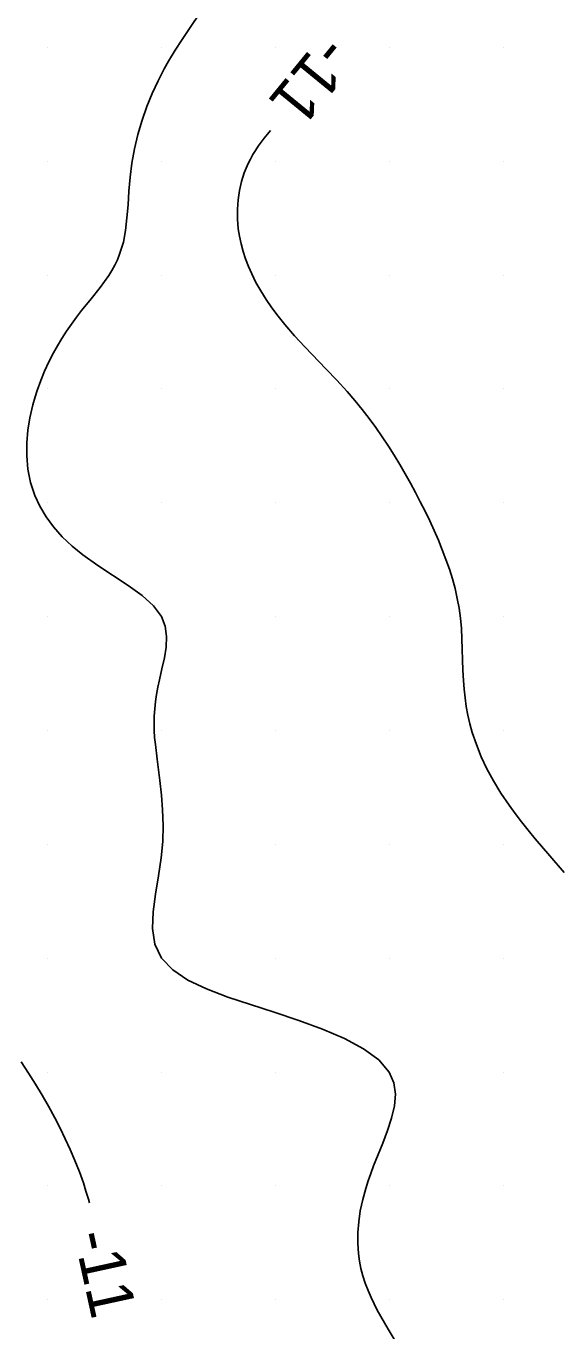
# Model space of a CAD drawing. Extents: x 2602990 to 2605851, y 618069 to 619180.
# Drawn here: x 2604339.1 to 2604362.4, y 618588.6 to 618645.9 of the extents above; entities that cross this region are included whole.
import ezdxf

# ---------------------------------------------------------------- set-up
doc = ezdxf.new("R2010")
doc.units = 0
for name, color, linetype in [('Default', 7, 'Continuous'), ('DTM Contours Minor', 7, 'Continuous'), ('DTM Contours Minor Text', 7, 'Continuous'), ('Exist DTM Scan Elevation Point', 7, 'Continuous')]:
    doc.layers.add(name, color=color, linetype=linetype)

# ---------------------------------------------------------------- blocks, each defined once
blk = doc.blocks.new('POINT_DISPLAY')
at = {"layer": 'Default'}
blk.add_line((0, 0), (0, 0), dxfattribs=at)

msp = doc.modelspace()

# ---------------------------------------------------------------- linework, layer by layer
at = {"layer": 'DTM Contours Minor'}
for points in [[(2604347.031, 618647.027), (2604345.907, 618645.352), (2604345.602, 618644.878), (2604345.309, 618644.392), (2604345.12, 618644.057), (2604344.938, 618643.71), (2604344.849, 618643.532), (2604344.595, 618642.98), (2604344.361, 618642.399), (2604344.15, 618641.797), (2604343.966, 618641.178), (2604343.815, 618640.549), (2604343.7, 618639.915), (2604343.623, 618639.294), (2604343.571, 618638.681), (2604343.529, 618638.083), (2604343.484, 618637.508), (2604343.42, 618636.961), (2604343.324, 618636.45), (2604343.25, 618636.178), (2604343.162, 618635.919), (2604343.061, 618635.671), (2604342.947, 618635.433), (2604342.821, 618635.203), (2604342.684, 618634.98), (2604342.504, 618634.717), (2604342.312, 618634.46), (2604341.906, 618633.955), (2604341.493, 618633.446), (2604341.264, 618633.147), (2604341.042, 618632.842), (2604340.828, 618632.532), (2604340.625, 618632.217), (2604340.433, 618631.899), (2604340.253, 618631.578), (2604340.05, 618631.182), (2604339.866, 618630.78), (2604339.698, 618630.367), (2604339.539, 618629.925), (2604339.454, 618629.659), (2604339.352, 618629.298), (2604339.261, 618628.921), (2604339.221, 618628.725), (2604339.137, 618628.193), (2604339.088, 618627.635), (2604339.084, 618627.061), (2604339.134, 618626.479), (2604339.247, 618625.897), (2604339.433, 618625.324), (2604339.654, 618624.846), (2604339.932, 618624.383), (2604340.263, 618623.936), (2604340.643, 618623.507), (2604341.071, 618623.096), (2604341.543, 618622.706), (2604342.199, 618622.238), (2604343.542, 618621.361), (2604344.144, 618620.926), (2604344.644, 618620.477), (2604345, 618620), (2604345.164, 618619.575), (2604345.223, 618619.128), (2604345.202, 618618.664), (2604345.126, 618618.19), (2604345.02, 618617.71), (2604344.907, 618617.23), (2604344.839, 618616.907), (2604344.781, 618616.586), (2604344.734, 618616.267), (2604344.7, 618615.949), (2604344.678, 618615.631), (2604344.671, 618615.313), (2604344.679, 618615.005), (2604344.699, 618614.695), (2604344.729, 618614.381), (2604344.808, 618613.734), (2604344.929, 618612.796), (2604344.997, 618612.165), (2604345.046, 618611.508), (2604345.068, 618610.827), (2604345.052, 618610.126), (2604344.991, 618609.408), (2604344.87, 618608.611), (2604344.732, 618607.815), (2604344.627, 618607.037), (2604344.604, 618606.297), (2604344.712, 618605.612), (2604345, 618605), (2604345.49, 618604.485), (2604346.162, 618604.04), (2604346.98, 618603.648), (2604347.907, 618603.294), (2604348.907, 618602.959), (2604349.942, 618602.627), (2604351.028, 618602.265), (2604352.072, 618601.882), (2604353.032, 618601.47), (2604353.867, 618601.023), (2604354.537, 618600.535), (2604355, 618600), (2604355.203, 618599.53), (2604355.27, 618599.032), (2604355.228, 618598.511), (2604355.104, 618597.975), (2604354.923, 618597.429), (2604354.711, 618596.881), (2604354.314, 618595.879), (2604354.19, 618595.548), (2604354.075, 618595.219), (2604353.969, 618594.891), (2604353.834, 618594.397), (2604353.729, 618593.909), (2604353.657, 618593.426), (2604353.617, 618592.952), (2604353.613, 618592.486), (2604353.644, 618592.031), (2604353.691, 618591.698), (2604353.758, 618591.371), (2604353.844, 618591.048), (2604353.948, 618590.729), (2604354.068, 618590.411), (2604354.204, 618590.094), (2604354.334, 618589.82), (2604354.474, 618589.545), (2604354.624, 618589.268), (2604354.949, 618588.703), (2604355.462, 618587.861)], [(2604349.787, 618641.35), (2604349.648, 618641.186), (2604349.511, 618641.014), (2604349.378, 618640.838), (2604349.251, 618640.659), (2604349.13, 618640.476), (2604349.016, 618640.289), (2604348.909, 618640.096), (2604348.809, 618639.898), (2604348.718, 618639.694), (2604348.636, 618639.484), (2604348.517, 618639.107), (2604348.426, 618638.712), (2604348.365, 618638.305), (2604348.336, 618637.887), (2604348.338, 618637.462), (2604348.372, 618637.033), (2604348.422, 618636.701), (2604348.491, 618636.37), (2604348.58, 618636.039), (2604348.688, 618635.708), (2604348.815, 618635.378), (2604348.96, 618635.05), (2604349.148, 618634.674), (2604349.359, 618634.301), (2604349.593, 618633.93), (2604349.847, 618633.561), (2604350.122, 618633.194), (2604350.416, 618632.829), (2604350.844, 618632.337), (2604351.296, 618631.848), (2604352.234, 618630.87), (2604352.701, 618630.377), (2604353.153, 618629.88), (2604353.488, 618629.49), (2604353.809, 618629.096), (2604354.116, 618628.699), (2604354.41, 618628.299), (2604354.692, 618627.897), (2604354.962, 618627.491), (2604355.217, 618627.088), (2604355.463, 618626.682), (2604355.699, 618626.275), (2604355.926, 618625.866), (2604356.146, 618625.457), (2604356.359, 618625.046), (2604356.571, 618624.625), (2604356.775, 618624.204), (2604356.97, 618623.782), (2604357.155, 618623.359), (2604357.329, 618622.935), (2604357.491, 618622.511), (2604357.638, 618622.085), (2604357.771, 618621.657), (2604357.887, 618621.228), (2604357.986, 618620.798), (2604358.066, 618620.365), (2604358.126, 618619.931), (2604358.168, 618619.478), (2604358.193, 618619.023), (2604358.233, 618617.652), (2604358.256, 618617.194), (2604358.286, 618616.814), (2604358.327, 618616.433), (2604358.383, 618616.052), (2604358.453, 618615.671), (2604358.541, 618615.288), (2604358.647, 618614.904), (2604358.824, 618614.378), (2604359.039, 618613.849), (2604359.29, 618613.317), (2604359.578, 618612.784), (2604359.902, 618612.249), (2604360.263, 618611.713), (2604360.527, 618611.35), (2604360.806, 618610.985), (2604361.099, 618610.617), (2604361.404, 618610.246), (2604362.047, 618609.489), (2604362.675, 618608.757)], [(2604341.831, 618594.257), (2604341.789, 618594.411), (2604341.684, 618594.769), (2604341.569, 618595.126), (2604341.393, 618595.62), (2604341.2, 618596.111), (2604340.993, 618596.594), (2604340.774, 618597.07), (2604340.546, 618597.537), (2604340.312, 618597.991), (2604340.039, 618598.496), (2604339.758, 618598.988), (2604339.467, 618599.473), (2604339.162, 618599.955), (2604338.843, 618600.44)]]:
    msp.add_lwpolyline(points, dxfattribs=at)

# ---------------------------------------------------------------- block references
at = {"layer": 'Exist DTM Scan Elevation Point', "xscale": 1.3123333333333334, "yscale": 1.3123333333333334}
for p in [(2604340, 618645), (2604345, 618645), (2604350, 618645), (2604355, 618645), (2604360, 618645), (2604340, 618640), (2604345, 618640), (2604350, 618640), (2604355, 618640), (2604360, 618640), (2604340, 618635), (2604345, 618635), (2604350, 618635), (2604355, 618635), (2604360, 618635), (2604340, 618630), (2604345, 618630), (2604350, 618630), (2604355, 618630), (2604360, 618630), (2604340, 618625), (2604345, 618625), (2604350, 618625), (2604355, 618625), (2604360, 618625), (2604340, 618620), (2604345, 618620), (2604350, 618620), (2604355, 618620), (2604360, 618620), (2604340, 618615), (2604345, 618615), (2604350, 618615), (2604355, 618615), (2604360, 618615), (2604340, 618610), (2604345, 618610), (2604350, 618610), (2604355, 618610), (2604360, 618610), (2604340, 618605), (2604345, 618605), (2604350, 618605), (2604355, 618605), (2604360, 618605), (2604340, 618600), (2604345, 618600), (2604350, 618600), (2604355, 618600), (2604360, 618600), (2604340, 618595), (2604345, 618595), (2604350, 618595), (2604355, 618595), (2604360, 618595), (2604340, 618590), (2604345, 618590), (2604350, 618590), (2604355, 618590), (2604360, 618590)]:
    msp.add_blockref('POINT_DISPLAY', p, dxfattribs=at)

# ---------------------------------------------------------------- texts
at = {"layer": 'DTM Contours Minor Text'}
for rotation, p in [(230.7014, (2604352.08, 618645.646)), (282.32969, (2604341.135, 618592.856))]:
    msp.add_text('-11', height=2, rotation=rotation, dxfattribs=at).set_placement(p)

doc.saveas('drawing.dxf')
